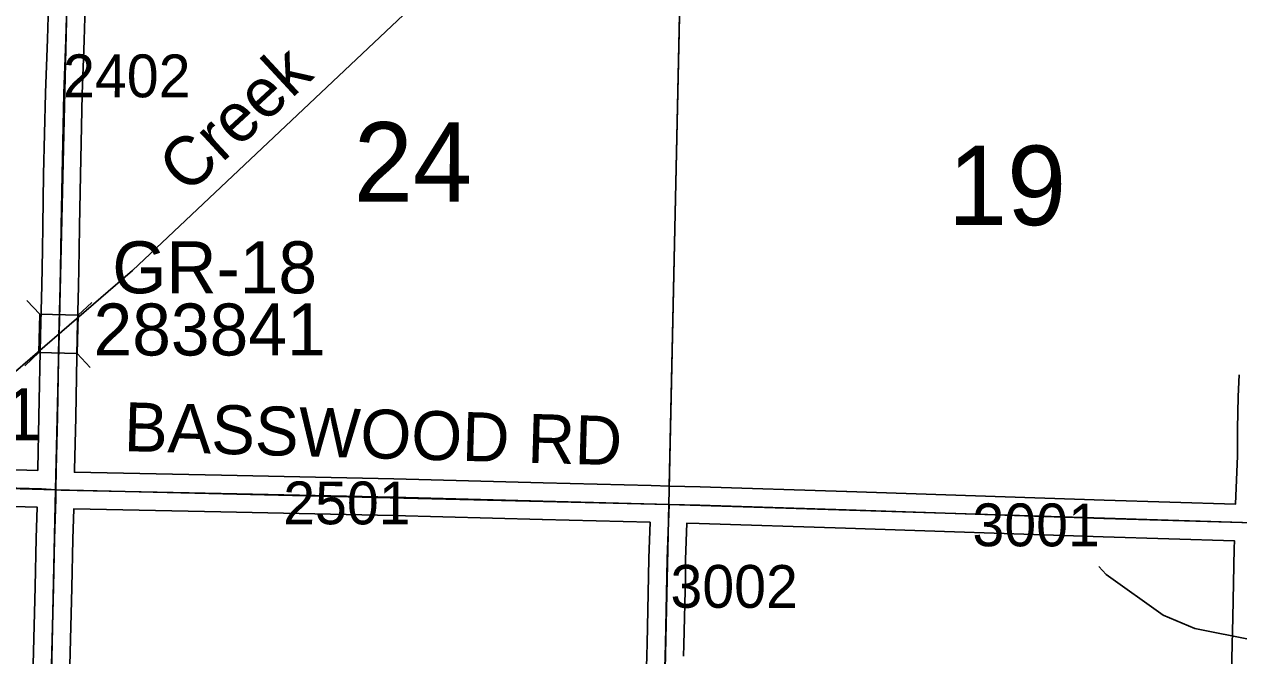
# Model space of a CAD drawing. Extents: x -132.8 to -73.3, y -60 to -26.
# Drawn here: x -93.283 to -91.298, y -55.271 to -54.239 of the extents above; entities that cross this region are included whole.
import ezdxf

# ---------------------------------------------------------------- set-up
doc = ezdxf.new("R2010")
doc.units = 0
for name, color, linetype in [('tdCoHydroRiver', 7, 'Continuous'), ('tdCoHydroTxtLg', 7, 'Continuous'), ('tdCoSecRdNmbr', 7, 'Continuous'), ('tdCoSecRdTxt', 7, 'Continuous'), ('tdCoSecRteBand', 7, 'Continuous'), ('tdCoSecRteCL', 7, 'Continuous'), ('tdCoSectLine', 7, 'Continuous'), ('tdCoSectLinePart', 7, 'Continuous'), ('tdCoSectNmbr', 7, 'Continuous'), ('tdCoStrucSec', 7, 'Continuous'), ('tdCoStrucSecCoName', 7, 'Continuous'), ('tdCoStrucSecFHWANum', 7, 'Continuous'), ('tdCoSurfGravel', 7, 'Continuous'), ('tdCoTwpBndry', 7, 'Continuous'), ('tdCoTwpBndryShd', 7, 'Continuous')]:
    doc.layers.add(name, color=color, linetype=linetype)

msp = doc.modelspace()

# ---------------------------------------------------------------- linework, layer by layer
at = {"layer": 'tdCoHydroRiver'}
for points in [[(-92.5959, -54.0996), (-92.6631, -54.2228), (-93.1058, -54.6411), (-93.469, -54.9538), (-93.5498, -55.0452), (-93.5998, -55.0978), (-93.6015, -55.1041)], [(-91.2038, -55.2433), (-91.2734, -55.2457), (-91.3692, -55.2264), (-91.4209, -55.2048), (-91.5142, -55.1382), (-91.5265, -55.1253)]]:
    msp.add_lwpolyline(points, dxfattribs=at)
at = {"layer": 'tdCoSecRteBand'}
for points in [[(-94.1835, -54.1744), (-94.186, -54.3438), (-94.186, -54.3438), (-94.186, -54.3439), (-94.1885, -54.4921), (-94.1885, -54.4922), (-94.1885, -54.4924), (-94.1929, -54.6593), (-94.1969, -54.8321), (-94.1969, -54.8321), (-94.1969, -54.8322), (-94.1997, -54.9417), (-94.1988, -54.9417), (-94.1986, -54.9417), (-94.1983, -54.9417), (-93.864, -54.9521), (-93.4754, -54.9619), (-93.4754, -54.9619), (-93.4753, -54.9619), (-93.2609, -54.9681)], [(-93.2609, -54.9681), (-93.2609, -54.9663), (-93.2609, -54.9662), (-93.2609, -54.9661), (-93.2589, -54.8801), (-93.2567, -54.748), (-93.2567, -54.7478), (-93.2567, -54.7477), (-93.2545, -54.6659), (-93.2532, -54.6072), (-93.2528, -54.5681), (-93.2528, -54.568), (-93.2527, -54.5679), (-93.2513, -54.4843), (-93.2513, -54.4843), (-93.2513, -54.4842), (-93.2483, -54.351), (-93.2483, -54.3508), (-93.2483, -54.3506), (-93.2451, -54.2627), (-93.2436, -54.2071)], [(-93.1836, -54.2087), (-93.1851, -54.2645), (-93.1851, -54.2646), (-93.1851, -54.2648), (-93.1883, -54.3526), (-93.1913, -54.4855), (-93.1928, -54.5689), (-93.1932, -54.6081), (-93.1933, -54.6082), (-93.1933, -54.6083), (-93.1945, -54.6672), (-93.1945, -54.6673), (-93.1945, -54.6674), (-93.1967, -54.7492), (-93.1989, -54.8812), (-93.1989, -54.8813), (-93.1989, -54.8814), (-93.2009, -54.9673), (-93.2009, -54.9704), (-93.201, -54.971), (-92.9607, -54.9757), (-92.9606, -54.9757), (-92.9606, -54.9757), (-92.6787, -54.9819), (-92.6787, -54.9819), (-92.6786, -54.9819), (-92.4347, -54.9883), (-92.258, -54.9929), (-92.258, -54.9927), (-92.2281, -54.9937), (-92.178, -54.995), (-92.1779, -54.995), (-92.1779, -54.995), (-91.9386, -55.0024), (-91.9386, -55.0024), (-91.9385, -55.0024), (-91.5174, -55.0169), (-91.3027, -55.023), (-91.3027, -55.023)], [(-91.3027, -55.023), (-91.2999, -54.944), (-91.2999, -54.9006), (-91.2999, -54.9002), (-91.2999, -54.8998), (-91.2984, -54.8473), (-91.2984, -54.8472), (-91.2984, -54.8471), (-91.2972, -54.8117)], [(-93.2824, -55.9715), (-93.2804, -55.8464), (-93.2804, -55.8463), (-93.2804, -55.8462), (-93.2772, -55.7084), (-93.2742, -55.5698), (-93.2742, -55.5698), (-93.2742, -55.5698), (-93.2712, -55.4342), (-93.2683, -55.2857), (-93.2683, -55.2857), (-93.2683, -55.2856), (-93.2653, -55.1584), (-93.2653, -55.1584), (-93.2653, -55.1583), (-93.2633, -55.0789), (-93.2633, -55.0789), (-93.2633, -55.0789), (-93.262, -55.0281), (-93.477, -55.0219)], [(-92.2657, -55.2903), (-92.2652, -55.2703), (-92.2648, -55.2516), (-92.2623, -55.1408), (-92.2618, -55.1122), (-92.2618, -55.112), (-92.2618, -55.1118), (-92.2599, -55.0529), (-92.4363, -55.0483), (-92.4363, -55.0483), (-92.4363, -55.0483), (-92.6801, -55.0419), (-92.9619, -55.0357), (-93.202, -55.031), (-93.2034, -55.0805), (-93.2053, -55.1598), (-93.2083, -55.287)], [(-91.3105, -55.3428), (-91.3075, -55.2087), (-91.3051, -55.0958), (-91.3051, -55.0955), (-91.3051, -55.0952), (-91.3046, -55.083), (-91.5192, -55.0769), (-91.5193, -55.0769), (-91.5194, -55.0769), (-91.9406, -55.0624), (-92.1796, -55.055), (-92.1998, -55.0544), (-92.1999, -55.0544), (-92.2018, -55.1135), (-92.2023, -55.1419), (-92.2023, -55.1419), (-92.2023, -55.142), (-92.2048, -55.253), (-92.2048, -55.253), (-92.2048, -55.2531), (-92.2053, -55.2718)]]:
    msp.add_lwpolyline(points, dxfattribs=at)
at = {"layer": 'tdCoSecRteCL'}
for points in [[(-93.2314, -54.9999), (-93.2309, -54.9667), (-93.2289, -54.8807), (-93.2267, -54.7485), (-93.2245, -54.6666), (-93.2232, -54.6077), (-93.2228, -54.5685), (-93.2213, -54.4849), (-93.2183, -54.3517), (-93.2151, -54.2637), (-93.2136, -54.2079), (-93.2099, -54.0696), (-93.2082, -53.9989)], [(-94.2304, -54.9713), (-94.1992, -54.9717), (-93.8648, -54.9821), (-93.4762, -54.9919), (-93.2547, -54.9983), (-93.2314, -54.9999)], [(-93.2534, -56.0024), (-93.2526, -55.9813), (-93.2504, -55.8469), (-93.2472, -55.709), (-93.2442, -55.5704), (-93.2412, -55.4348), (-93.2383, -55.2863), (-93.2353, -55.1591), (-93.2334, -55.0797), (-93.2316, -55.0151), (-93.2314, -54.9999)], [(-93.2314, -54.9999), (-93.2224, -55.0006), (-92.9613, -55.0057), (-92.6794, -55.0119), (-92.4355, -55.0183), (-92.229, -55.0237)], [(-92.2514, -56.028), (-92.251, -56.0018), (-92.2491, -55.9253), (-92.2454, -55.7894), (-92.2429, -55.6538), (-92.2399, -55.5305), (-92.238, -55.3909), (-92.2358, -55.291), (-92.2352, -55.2711), (-92.2348, -55.2523), (-92.2323, -55.1414), (-92.2318, -55.1128), (-92.229, -55.0237)], [(-92.229, -55.0237), (-92.1788, -55.025), (-91.9396, -55.0324), (-91.5184, -55.0469), (-91.2736, -55.0539)]]:
    msp.add_lwpolyline(points, dxfattribs=at)
at = {"layer": 'tdCoSectLine'}
for points in [[(-93.2318, -54.9999), (-93.2086, -53.9989)], [(-92.2293, -55.0237), (-92.2075, -54.0216)], [(-94.2308, -54.9713), (-93.2318, -54.9999)], [(-93.2537, -56.0024), (-93.2318, -54.9999)], [(-93.2318, -54.9999), (-92.2293, -55.0237)], [(-92.2518, -56.028), (-92.2293, -55.0237)], [(-92.2293, -55.0237), (-91.274, -55.0539)]]:
    msp.add_lwpolyline(points, dxfattribs=at)
at = {"layer": 'tdCoSectLinePart'}
msp.add_lwpolyline([(-92.2287, -54.9937), (-92.2081, -54.0518)], dxfattribs=at)
at = {"layer": 'tdCoStrucSec'}
for points in [[(-93.2789, -54.69), (-93.2574, -54.7127), (-93.1949, -54.7144)], [(-93.1726, -54.6934), (-93.1949, -54.7144), (-93.1966, -54.7769)], [(-93.2818, -54.7968), (-93.2591, -54.7752), (-93.2574, -54.7127)], [(-93.175, -54.7996), (-93.1966, -54.7769), (-93.2591, -54.7752)]]:
    msp.add_lwpolyline(points, dxfattribs=at)
at = {"layer": 'tdCoSurfGravel'}
for points in [[(-93.2383, -55.2863), (-93.2353, -55.1591), (-93.2334, -55.0797), (-93.2316, -55.0151), (-93.2314, -54.9999), (-93.2309, -54.9667), (-93.2289, -54.8807), (-93.2267, -54.7485), (-93.2245, -54.6666), (-93.2232, -54.6077), (-93.2228, -54.5685), (-93.2213, -54.4849), (-93.2183, -54.3517), (-93.2151, -54.2637), (-93.2136, -54.2079)], [(-94.2304, -54.9713), (-94.1992, -54.9717), (-93.8648, -54.9821), (-93.4762, -54.9919), (-93.2547, -54.9983), (-93.2314, -54.9999), (-93.2224, -55.0006), (-92.9613, -55.0057), (-92.6794, -55.0119), (-92.4355, -55.0183), (-92.229, -55.0237)], [(-92.2352, -55.2711), (-92.2348, -55.2523), (-92.2323, -55.1414), (-92.2318, -55.1128), (-92.229, -55.0237)], [(-92.229, -55.0237), (-92.1788, -55.025), (-91.9396, -55.0324), (-91.5184, -55.0469), (-91.2736, -55.0539), (-91.258, -55.0543), (-91.0266, -55.0625), (-90.7892, -55.0703), (-90.6192, -55.0716), (-90.3213, -55.0723), (-90.2817, -55.0733)]]:
    msp.add_lwpolyline(points, dxfattribs=at)
at = {"layer": 'tdCoTwpBndry'}
msp.add_lwpolyline([(-92.2287, -54.9937), (-92.2081, -54.0516)], dxfattribs=at)
at = {"layer": 'tdCoTwpBndryShd'}
msp.add_lwpolyline([(-92.2743, -57.032), (-92.2518, -56.028), (-92.2293, -55.0237), (-92.2075, -54.0216), (-92.1836, -53.016), (-92.1629, -52.0126), (-92.1478, -51.118), (-92.1252, -50.1181), (-92.1033, -49.1189), (-92.0821, -48.1192), (-92.0629, -47.1218), (-92.0433, -46.1229), (-92.032, -45.1275), (-92.0186, -44.1335), (-91.9983, -43.1303), (-91.9777, -42.1358), (-91.9531, -41.1396), (-91.9307, -40.1419), (-91.9134, -39.1669), (-91.8874, -38.1687)], dxfattribs=at)

# ---------------------------------------------------------------- texts
at = {"layer": 'tdCoHydroTxtLg'}
msp.add_text('Creek', height=0.08, rotation=42.7662, dxfattribs=at).set_placement((-93.0165, -54.5183))
at = {"layer": 'tdCoSecRdNmbr'}
for s, rotation, p in [('2402', 359.9296, (-93.2195, -54.3577)), ('2501', 359.9299, (-92.8597, -55.0561)), ('3001', 359.9306, (-91.733, -55.092)), ('3002', 359.9304, (-92.2266, -55.1926))]:
    msp.add_text(s, height=0.07, rotation=rotation, dxfattribs=at).set_placement(p)
at = {"layer": 'tdCoSecRdTxt'}
msp.add_text('BASSWOOD RD', height=0.08, rotation=358.3502, dxfattribs=at).set_placement((-93.1207, -54.9364))
at = {"layer": 'tdCoSectNmbr'}
for s, rotation, p in [('24', 359.9299, (-92.7444, -54.5285)), ('19', 359.9306, (-91.7731, -54.5668))]:
    msp.add_text(s, height=0.13, rotation=rotation, dxfattribs=at).set_placement(p)
at = {"layer": 'tdCoStrucSecCoName'}
msp.add_text('GR-18', height=0.085, dxfattribs=at).set_placement((-93.1391, -54.6785))
at = {"layer": 'tdCoStrucSecFHWANum'}
for s, p in [('283841', (-93.1697, -54.7801)), ('283861', (-93.6332, -54.919))]:
    msp.add_text(s, height=0.085, dxfattribs=at).set_placement(p)

doc.saveas('drawing.dxf')
